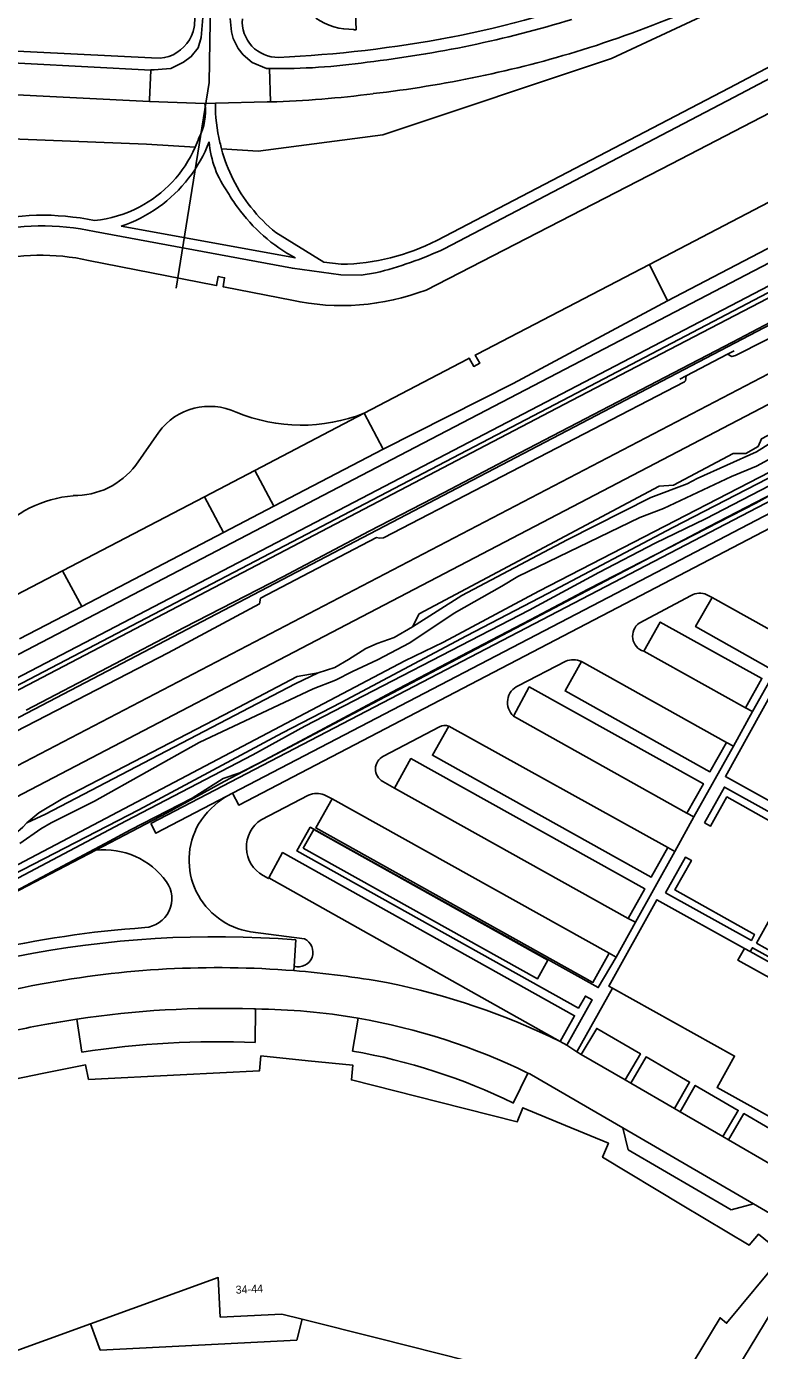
# Model space of a CAD drawing. Extents: x 194485 to 197793, y 468269 to 470822.
# Drawn here: x 196810 to 196919.9, y 469578.5 to 469777.1 of the extents above; entities that cross this region are included whole.
import ezdxf

# ---------------------------------------------------------------- set-up
doc = ezdxf.new("R2010")
doc.units = 0
for name, color, linetype in [('BGT begrenzing kruinlijn', 7, 'Continuous'), ('BGT begrenzing pand op maaiveld onder overbouw', 7, 'Continuous'), ('BGT grensvlak begroeid terreindeel', 7, 'Continuous'), ('BGT grensvlak begroeid terreindeel LR', 7, 'Continuous'), ('BGT grensvlak gebouwinstallatie plus 1', 7, 'Continuous'), ('BGT grensvlak ondersteunend waterdeel LR', 7, 'Continuous'), ('BGT grensvlak pand deel overbouw', 7, 'Continuous'), ('BGT grensvlak pand op maaiveld', 7, 'Continuous'), ('BGT grensvlak vegetatieobject', 7, 'Continuous'), ('BGT grensvlak waterdeel', 7, 'Continuous'), ('BGT grensvlak wegdeel', 7, 'Continuous'), ('BGT lijnelement kunstwerkdeel uitbreiding populatie duiker', 7, 'Continuous'), ('BGT lijnelement scheiding geluidsscherm', 7, 'Continuous'), ('BGT lijnelement scheiding hek', 7, 'Continuous'), ('BGT lijnelement scheiding muur', 7, 'Continuous'), ('BGT lijnelement scheiding walbescherming', 7, 'Continuous'), ('BGT lijnelement spoor trein', 7, 'Continuous'), ('BGT tekst huisnummerreeks', 7, 'Continuous')]:
    doc.layers.add(name, color=color, linetype=linetype)

msp = doc.modelspace()

# ---------------------------------------------------------------- linework, layer by layer
at = {"layer": 'BGT begrenzing kruinlijn'}
for p, q in [((196927.63, 469735.99), (196915.81, 469729.74)), ((196915.81, 469729.74), (196905.74, 469724.53)), ((196905.74, 469724.53), (196892.61, 469717.65)), ((196892.61, 469717.65), (196882.7, 469712.51)), ((196882.7, 469712.51), (196872.5, 469707.18)), ((196872.5, 469707.18), (196861.35, 469701.39)), ((196861.35, 469701.39), (196848.43, 469694.58)), ((196848.43, 469694.58), (196833.64, 469686.97)), ((196833.64, 469686.97), (196822.18, 469680.94)), ((196822.18, 469680.94), (196809.91, 469674.57))]:
    msp.add_line(p, q, dxfattribs=at)
for points in [[(196986.22, 469860.24), (196983.72, 469857.25), (196981.9, 469843.95), (196979.08, 469831.23), (196973.65, 469820.3), (196968.02, 469811.93), (196959.95, 469804.06), (196952, 469797.7), (196897.69, 469772.31), (196863.41, 469760.83), (196844.7, 469758.39), (196839.23, 469758.74)], [(196835.27, 469758.99), (196827.99, 469759.45), (196797.54, 469760.65)]]:
    msp.add_lwpolyline(points, dxfattribs=at)
at = {"layer": 'BGT begrenzing pand op maaiveld onder overbouw'}
msp.add_lwpolyline([(196923.19, 469635.74), (196922.21, 469633.97), (196916.65, 469637.06), (196917.63, 469638.83)], dxfattribs=at)
at = {"layer": 'BGT grensvlak begroeid terreindeel'}
for p, q in [((196906.1, 469735.96), (196925.16, 469745.91)), ((196847.08, 469705.16), (196863.48, 469713.72)), ((196839.54, 469701.23), (196847.08, 469705.16)), ((196818.26, 469690.13), (196839.54, 469701.23)), ((196818.26, 469690.13), (196808.95, 469685.28))]:
    msp.add_line(p, q, dxfattribs=at)
for points in [[(196820.36, 469653.55), (196831.07, 469659.15), (196839.63, 469663.85), (196912.31, 469702.09), (196970.63, 469732.29), (196979.65, 469736.91)], [(196863.48, 469713.72), (196882.93, 469723.57), (196906.1, 469735.96)], [(196644.51, 469562.73), (196650.33, 469566.61), (196655.06, 469569.44), (196659.53, 469571.68), (196674.85, 469579.82), (196701.16, 469594), (196743.11, 469616.34), (196784.41, 469638.64), (196866.69, 469681.95), (196872.49, 469684.74), (196886.79, 469692.39), (196935.64, 469717.59), (196950.53, 469725.6)]]:
    msp.add_lwpolyline(points, dxfattribs=at)
at = {"layer": 'BGT grensvlak begroeid terreindeel LR'}
for points in [[(196979.96, 469766.96), (196891.69, 469721.01), (196784.41, 469664.88), (196686.95, 469614.02), (196648.25, 469594.01), (196597.37, 469567.5), (196587.25, 469562.48), (196560.75, 469548.26), (196554.96, 469545.25), (196546.03, 469540.41), (196545.37, 469539.49), (196545.13, 469538.6)], [(196952.88, 469753.81), (196891.39, 469721.58), (196686.68, 469614.54), (196647.98, 469594.53), (196596.05, 469567.4), (196579.58, 469558.98), (196563.9, 469550.77), (196546.02, 469541.67), (196543.88, 469539.73), (196540.21, 469538.01), (196538.11, 469537.36), (196537.21, 469536.88), (196537.3, 469536.79)], [(196949.7, 469730.3), (196949.05, 469729.49), (196948.64, 469728.68), (196948.37, 469728.81), (196947.15, 469728.63), (196946.16, 469728.19), (196942.57, 469726.6), (196934.3, 469722.1), (196923.31, 469715.74), (196919.45, 469713.29), (196910.52, 469709.32), (196909.02, 469708.51), (196903.57, 469706.44), (196891.04, 469700.11), (196875.24, 469691.76), (196867.83, 469687.08)], [(196808.99, 469654.57), (196812.14, 469656.76), (196813.7, 469657.64), (196820.16, 469660.93), (196835.86, 469669.73), (196852.95, 469677.78), (196856.3, 469679.05), (196858.87, 469680.37), (196862.6, 469682.09), (196867.45, 469684.67), (196874.08, 469689.11), (196881.27, 469693.16), (196883.66, 469694.59), (196901.93, 469703.46), (196905.51, 469704.8), (196915.69, 469709.63), (196919.45, 469711.18), (196922.85, 469713.03)], [(196853.72, 469680.17), (196850.27, 469678.5), (196812.85, 469658.94), (196810.05, 469657.64)]]:
    msp.add_lwpolyline(points, dxfattribs=at)
at = {"layer": 'BGT grensvlak gebouwinstallatie plus 1'}
for p, q in [((196851.29, 469583.22), (196850.51, 469580.08)), ((196819.58, 469582.51), (196821.01, 469578.58)), ((196850.51, 469580.08), (196821.01, 469578.58))]:
    msp.add_line(p, q, dxfattribs=at)
for points in [[(196851.48, 469653.86), (196853.04, 469656.66), (196888.16, 469637.09), (196886.6, 469634.29), (196851.48, 469653.86)], [(196922.31, 469636.22), (196922.63, 469636.8), (196918.81, 469638.93), (196918.49, 469638.35)]]:
    msp.add_lwpolyline(points, dxfattribs=at)
at = {"layer": 'BGT grensvlak ondersteunend waterdeel LR'}
for p, q in [((196903.37, 469741.41), (196906.1, 469735.96)), ((196844.2, 469710.52), (196860.6, 469719.09)), ((196863.48, 469713.72), (196860.6, 469719.09)), ((196844.2, 469710.52), (196836.67, 469706.58)), ((196847.08, 469705.16), (196844.2, 469710.52)), ((196815.4, 469695.46), (196836.67, 469706.58)), ((196839.54, 469701.23), (196836.67, 469706.58)), ((196815.4, 469695.46), (196806.09, 469690.6)), ((196818.26, 469690.13), (196815.4, 469695.46))]:
    msp.add_line(p, q, dxfattribs=at)
at = {"layer": 'BGT grensvlak pand deel overbouw'}
for p, q in [((196917.63, 469638.83), (196918.49, 469638.35)), ((196918.49, 469638.35), (196922.31, 469636.22))]:
    msp.add_line(p, q, dxfattribs=at)
at = {"layer": 'BGT grensvlak pand op maaiveld'}
for points in [[(196859.08, 469776.68), (196859.08, 469776.6), (196859.4, 469776.61), (196859.04, 469785.64), (196854.74, 469785.47), (196854.7, 469786.41), (196847.12, 469786.1), (196847.38, 469778.91)], [(196927.94, 469657.31), (196914.77, 469664.62), (196921.99, 469677.59), (196940.87, 469667.08), (196943.49, 469671.8)], [(196917.63, 469638.83), (196904.49, 469646.14), (196897.28, 469633.19), (196897.84, 469632.87)], [(196929.1, 469615.47), (196926.48, 469610.75), (196913.52, 469617.96), (196916.15, 469622.69), (196897.84, 469632.87)], [(196805.28, 469618.64), (196812.35, 469620.06), (196818.85, 469621.36), (196819.3, 469619.18), (196833.03, 469619.87), (196844.92, 469620.47), (196845.12, 469622.7), (196852.21, 469621.99), (196858.9, 469621.33), (196858.69, 469619.1), (196871.88, 469615.78), (196883.57, 469612.84), (196884.42, 469614.92), (196890.78, 469612.28), (196897.22, 469609.6), (196896.35, 469607.5), (196908.28, 469600.33), (196918.31, 469594.3), (196919.75, 469595.99), (196923.48, 469592.9), (196914.95, 469582.61), (196913.96, 469583.43), (196900.99, 469561.94)], [(196819.58, 469582.51), (196838.72, 469589.46), (196839.03, 469583.5)], [(196851.29, 469583.22), (196848.26, 469583.97), (196839.03, 469583.5)], [(196876.12, 469576.99), (196862.66, 469580.37), (196851.29, 469583.22)], [(196805.11, 469577.25), (196806.08, 469577.6), (196819.58, 469582.51)]]:
    msp.add_lwpolyline(points, dxfattribs=at)
msp.add_arc((196858.74, 469786.11), 9.44, 235.1178, 272.0436, dxfattribs=at)
at = {"layer": 'BGT grensvlak vegetatieobject'}
msp.add_line((196954.85, 469723.38), (196828.61, 469657.57), dxfattribs=at)
msp.add_lwpolyline([(196840.02, 469661.65), (196829.38, 469656.1), (196828.61, 469657.57)], dxfattribs=at)
at = {"layer": 'BGT grensvlak waterdeel'}
for p, q in [((196819.27, 469742.02), (196838.16, 469738.31)), ((196877.54, 469727.96), (196903.37, 469741.41)), ((196849.74, 469736.04), (196839.76, 469738.02)), ((196876.08, 469727.19), (196860.6, 469719.09)), ((196826.35, 469711.3), (196829.82, 469716.26)), ((196801.77, 469643.84), (196820.36, 469653.55))]:
    msp.add_line(p, q, dxfattribs=at)
for points in [[(196839.76, 469738.02), (196839.45, 469738.08), (196839.69, 469739.43), (196838.72, 469739.62), (196838.47, 469738.25), (196838.16, 469738.31)], [(196686.72, 469584.42), (196701.77, 469592.53), (196747.27, 469616.67), (196781.64, 469635.07), (196824.93, 469657.94), (196843.92, 469667.84), (196851.73, 469672.14), (196885.33, 469689.56), (196895.77, 469695.23), (196904.26, 469699.61), (196911.8, 469703.28), (196936.56, 469716.09), (196956.04, 469726.37), (196968.68, 469732.94)], [(196958.89, 469728.8), (196906.88, 469701.94), (196888.15, 469692.06), (196875.93, 469685.71), (196857.17, 469675.72), (196848.36, 469671.18), (196826.81, 469659.61), (196807.82, 469649.79), (196787.15, 469638.95), (196754, 469621.1), (196714.6, 469600.11), (196703.24, 469593.92), (196682.45, 469582.88), (196667.63, 469574.77), (196655.39, 469568.2), (196651.39, 469565.91), (196645.75, 469562.58), (196645.72, 469562.33), (196646, 469562.25), (196650.94, 469565.23), (196672.12, 469576.39), (196686.72, 469584.42)], [(196877.54, 469727.96), (196877.25, 469727.81), (196877.93, 469726.59), (196877.03, 469726.11), (196876.36, 469727.34), (196876.08, 469727.19)]]:
    msp.add_lwpolyline(points, dxfattribs=at)
for centre, radius, start, end in [((196812.25, 469711.13), 31.67, 77.1834, 105.4266), ((196857.21, 469770.95), 35.7, 257.9232, 290.7881), ((196837.45, 469710.66), 9.47, 65.1215, 143.6746), ((196851.2, 469743.01), 25.7, 247.6537, 291.4495), ((196817.16, 469718.26), 11.52, 269.1095, 322.8998), ((196818.75, 469688.08), 18.73, 95.4369, 136.8735), ((196821.63, 469642.15), 11.47, 35.6031, 96.3666), ((196827.42, 469646.3), 4.35, 273.9535, 35.6065), ((196838.38, 469488.22), 154.1, 93.9664, 102.971)]:
    msp.add_arc(centre, radius, start, end, dxfattribs=at)
at = {"layer": 'BGT grensvlak wegdeel'}
for p, q in [((196719.29, 469777.93), (196828.71, 469772.39)), ((196845.96, 469770.78), (196846.43, 469770.79)), ((196846.43, 469770.79), (196846.54, 469765.79)), ((196828.43, 469765.86), (196799.05, 469767.35)), ((196836.73, 469765.54), (196828.43, 469765.86)), ((196838.32, 469765.62), (196836.73, 469765.54)), ((196838.32, 469765.62), (196846.07, 469765.78)), ((196846.07, 469765.78), (196846.54, 469765.79)), ((196850.29, 469742.38), (196824.19, 469747.16)), ((196909.64, 469691.77), (196901.83, 469687.61)), ((196912.79, 469691.48), (196911.98, 469691.88)), ((196923.64, 469685.42), (196912.79, 469691.48)), ((196924.7, 469684.82), (196918.83, 469674.34)), ((196917.77, 469674.91), (196902.52, 469683.4)), ((196883.71, 469678.22), (196890.82, 469681.93)), ((196914.92, 469669.72), (196893.19, 469681.88)), ((196915.97, 469669.18), (196918.83, 469674.34)), ((196917.77, 469674.91), (196918.83, 469674.34)), ((196883, 469673.68), (196909, 469659.11)), ((196871.92, 469672.05), (196863.51, 469667.65)), ((196906.12, 469653.97), (196873.29, 469672.18)), ((196910.04, 469658.54), (196915.97, 469669.18)), ((196914.92, 469669.72), (196915.97, 469669.18)), ((196863.42, 469663.85), (196865.14, 469662.86)), ((196900.21, 469643.33), (196865.14, 469662.86)), ((196840.02, 469661.65), (196840.88, 469662.1)), ((196852.28, 469661.81), (196845.17, 469658.13)), ((196855.83, 469661.27), (196854.62, 469661.85)), ((196855.83, 469661.27), (196897.34, 469638.14)), ((196910.04, 469658.54), (196907.2, 469653.35)), ((196910.04, 469658.54), (196909, 469659.11)), ((196907.2, 469653.35), (196901.27, 469642.78)), ((196907.2, 469653.35), (196906.12, 469653.97)), ((196889.99, 469624.85), (196846.3, 469649.41)), ((196901.27, 469642.78), (196898.39, 469637.54)), ((196900.21, 469643.33), (196901.27, 469642.78)), ((196851.65, 469640.25), (196843.57, 469641.34)), ((196850.1, 469636.17), (196850.38, 469640.1)), ((196898.39, 469637.54), (196897.34, 469638.14)), ((196850.05, 469635.5), (196850.1, 469636.17)), ((196897.84, 469632.87), (196892.5, 469623.31)), ((196844.31, 469629.75), (196844.06, 469629.75)), ((196844.31, 469629.75), (196844.27, 469624.74)), ((196817.52, 469628.23), (196818.27, 469623.29)), ((196859.7, 469628.37), (196858.85, 469623.44)), ((196889.99, 469624.85), (196890.99, 469624.31)), ((196890.99, 469624.31), (196892.5, 469623.31)), ((196893.16, 469622.93), (196892.5, 469623.31)), ((196893.16, 469622.93), (196899.72, 469619.12)), ((196882.97, 469615.64), (196885.17, 469620.13)), ((196899.37, 469611.91), (196885.71, 469619.86)), ((196900.58, 469618.64), (196899.72, 469619.12)), ((196900.58, 469618.64), (196907.13, 469614.83)), ((196907.99, 469614.33), (196907.13, 469614.83)), ((196907.99, 469614.33), (196914.37, 469610.62)), ((196900.2, 469608.63), (196899.37, 469611.91)), ((196918.96, 469600.5), (196899.37, 469611.91)), ((196915.24, 469610.11), (196914.37, 469610.62)), ((196915.24, 469610.11), (196921.77, 469606.34)), ((196900.2, 469608.63), (196915.65, 469599.63)), ((196915.65, 469599.63), (196918.96, 469600.5)), ((196921.36, 469599.1), (196918.96, 469600.5))]:
    msp.add_line(p, q, dxfattribs=at)
for points in [[(196953.09, 469787.83), (196915.39, 469767.9), (196871.51, 469744.99)], [(196953.8, 469786.45), (196916.1, 469766.51), (196872.61, 469743.76)], [(196581.06, 469564.02), (196628.93, 469589.1), (196708.41, 469630.55), (196783.69, 469669.84), (196865.92, 469712.74), (196945.04, 469754.02), (196993.41, 469779.41)], [(196828.71, 469772.39), (196830.01, 469772.33), (196830.68, 469772.43), (196831.33, 469772.61), (196831.95, 469772.86), (196832.54, 469773.19), (196833.09, 469773.58), (196833.59, 469774.04), (196834.03, 469774.55), (196834.41, 469775.11), (196834.72, 469775.71), (196834.96, 469776.34), (196835.12, 469776.99), (196835.16, 469777.27), (196835.2, 469778.41)], [(196836.4, 469778.43), (196836.17, 469775.45), (196835.74, 469773.92), (196834.69, 469772.6), (196833.53, 469771.75), (196831.63, 469770.8), (196830.31, 469770.7), (196829.12, 469770.59)], [(196840.54, 469778.29), (196840.72, 469776.32), (196840.98, 469775.32), (196841.72, 469773.78), (196842.48, 469772.84), (196843.82, 469771.68), (196845.96, 469770.78)], [(196582.42, 469561.39), (196630.38, 469586.53), (196710, 469627.96), (196817.52, 469684.06), (196946.66, 469751.43), (196993.83, 469776.07)], [(196828.63, 469770.56), (196781.32, 469773.03), (196781.31, 469773.03)], [(196828.63, 469770.56), (196828.4, 469766.08), (196828.43, 469765.86)], [(196828.63, 469770.56), (196828.64, 469770.61), (196829.12, 469770.59)], [(196862.32, 469740.16), (196860.17, 469739.82), (196857.13, 469739.88), (196849.86, 469740.85), (196820.16, 469746.35)], [(196857.18, 469741.44), (196854.57, 469741.76), (196847.37, 469746.2)], [(196806.82, 469670.58), (196831.2, 469683.17), (196844.91, 469690.49), (196845.05, 469691.36), (196851.38, 469694.65), (196862.44, 469700.48), (196862.91, 469700.38), (196863.5, 469700.41), (196908.62, 469723.79), (196908.78, 469723.98), (196908.88, 469724.7), (196915.08, 469727.96), (196915.75, 469727.59), (196916.3, 469727.76), (196933.88, 469736.65)], [(196972.12, 469728.33), (196910.11, 469695.94), (196841.81, 469660.33), (196840.88, 469662.1)], [(196840.88, 469662.1), (196909.19, 469697.71), (196955.61, 469721.96)], [(196904.84, 469708.14), (196906.98, 469708.3), (196915.91, 469713.07), (196917.81, 469713.07), (196919.68, 469714.1), (196920.16, 469715.28), (196928.04, 469719.4)], [(196904.84, 469708.14), (196868.86, 469689.01), (196867.83, 469687.08)], [(196923.64, 469685.42), (196921.16, 469680.97), (196910.3, 469687.11), (196912.79, 469691.48)], [(196853.72, 469680.17), (196856.19, 469680.98), (196858.25, 469682.15), (196860.86, 469683.79), (196862.57, 469684.54), (196865.12, 469685.47), (196867.83, 469687.08)], [(196917.77, 469674.91), (196920.24, 469679.32), (196905.01, 469687.78), (196902.52, 469683.4)], [(196853.72, 469680.17), (196850.55, 469679.62), (196840.79, 469674.47), (196815.43, 469661.32), (196811.85, 469659.18), (196810.05, 469657.64)], [(196914.92, 469669.72), (196912.45, 469665.32), (196890.72, 469677.44), (196893.19, 469681.88)], [(196909, 469659.11), (196911.46, 469663.52), (196885.36, 469678.04), (196883, 469673.68)], [(196906.12, 469653.97), (196903.66, 469649.53), (196870.83, 469667.79), (196873.29, 469672.18)], [(196900.21, 469643.33), (196902.68, 469647.78), (196867.61, 469667.3), (196865.14, 469662.86)], [(196911.62, 469657.66), (196912.53, 469657.16), (196914.99, 469661.54), (196926.89, 469654.86), (196927.45, 469655.92), (196914.61, 469663.03), (196911.62, 469657.66)], [(196897.34, 469638.14), (196894.91, 469633.72), (196853.36, 469656.89), (196855.83, 469661.27)], [(196810.05, 469657.64), (196809.43, 469657), (196808.3, 469656.02), (196806.88, 469655.44)], [(196890.99, 469624.31), (196894.78, 469631.14), (196893.77, 469631.69), (196892.74, 469629.89), (196850.53, 469653.45), (196852.53, 469657.01), (196895.71, 469632.95), (196898.39, 469637.54)], [(196919.44, 469639.61), (196923.19, 469637.52), (196926.25, 469643.03), (196932.02, 469653.35), (196928.24, 469655.48), (196919.44, 469639.61)], [(196889.99, 469624.85), (196892.15, 469628.73), (196848.37, 469653.19), (196846.3, 469649.41)], [(196905.81, 469647.16), (196908.77, 469652.5), (196909.67, 469652.02), (196907.21, 469647.59), (196919.12, 469640.94), (196918.66, 469640.04), (196905.81, 469647.16)], [(196845.47, 469649.77), (196846.24, 469649.31), (196846.3, 469649.41)], [(196899.72, 469619.12), (196902.02, 469623.03), (196895.47, 469626.84), (196893.16, 469622.93)], [(196907.13, 469614.83), (196909.41, 469618.78), (196902.88, 469622.55), (196900.58, 469618.64)], [(196885.71, 469619.86), (196885.44, 469620), (196885.17, 469620.13)], [(196914.37, 469610.62), (196916.69, 469614.54), (196910.24, 469618.28), (196907.99, 469614.33)], [(196921.77, 469606.34), (196924.05, 469610.28), (196917.54, 469614.05), (196915.24, 469610.11)], [(196923.92, 469588.01), (196910.88, 469566.46), (196910.65, 469566.1)]]:
    msp.add_lwpolyline(points, dxfattribs=at)
for centre, radius, start, end in [((196839.55, 469947.06), 174.92, 281.2351, 289.7168), ((196839.33, 469944.76), 179.48, 287.5013, 293.219), ((196847.68, 469777.82), 5.35, 175.4568, 270.8585), ((196841.14, 469943.58), 172.98, 276.6121, 287.0172), ((196839.42, 469956.1), 183.82, 272.6006, 280.7237), ((196841.85, 469941.18), 175.31, 276.5892, 287.0655), ((196847.58, 469865.3), 94.52, 269.2993, 278.1947), ((196860.41, 469765.12), 22.1, 178.6982, 194.1946), ((196841.5, 469926.36), 160.65, 271.7958, 277.319), ((196828.33, 469764.37), 8.48, 332.2899, 7.8658), ((196817.31, 469767.52), 21.49, 305.4024, 338.9884), ((196818.18, 469766.49), 18.67, 336.2965, 341.0491), ((196852.34, 469761.01), 15.02, 184.5692, 216.0105), ((196862.5, 469765), 24.1, 192.718, 195.074), ((196818.29, 469766.45), 18.55, 297.5262, 336.2794), ((196862.63, 469765.03), 24.24, 195.0539, 218.3278), ((196862.43, 469765.07), 25.71, 210.0892, 215.8846), ((196818.28, 469766.47), 18.57, 275.9205, 297.5174), ((196817.31, 469767.5), 21.48, 288.6915, 305.415), ((196862.6, 469765.17), 25.9, 215.8478, 241.603), ((196862.73, 469765.11), 24.36, 218.3366, 230.9198), ((196812.39, 469710.75), 38.05, 78.1619, 130.6359), ((196812.3, 469710.83), 36.38, 77.5218, 130.5781), ((196856.7, 469774.05), 32.61, 270.8427, 297.0077), ((196848.08, 469797.32), 58.92, 283.9907, 294.6078), ((196910.91, 469689.6), 2.51, 64.9332, 120.3632), ((196903.25, 469685.68), 2.4, 126.3269, 252.1918), ((196891.95, 469678.7), 3.42, 68.6501, 109.2227), ((196884.84, 469675.72), 2.75, 114.2347, 227.9016), ((196872.74, 469670.57), 1.7, 71.1796, 119.0587), ((196864.44, 469665.73), 2.14, 115.8304, 241.3973), ((196846.59, 469650.76), 12.72, 121.104, 148.1046), ((196853.49, 469659.03), 3.04, 68.1413, 113.5689), ((196845.25, 469652.09), 10.89, 150.3099, 261.1246), ((196847.8, 469654.04), 4.86, 122.6543, 241.4414), ((196838.37, 469488.26), 152.32, 85.4779, 117.1881), ((196850.74, 469638.26), 2.19, 252.9047, 65.676), ((196838.71, 469492.54), 143.41, 85.4613, 100.722), ((196838.67, 469492.3), 143.65, 79.8548, 85.4535), ((196839.45, 469484.91), 151.05, 100.4598, 116.9674), ((196843.24, 469530.12), 105.64, 63.7327, 78.6815), ((196838.99, 469485.87), 143.97, 87.9844, 98.5768), ((196843.53, 469534.82), 94.93, 80.1967, 89.532), ((196838.44, 469488.48), 141.3, 100.4907, 104.0714), ((196838.84, 469486.76), 143.06, 98.5684, 100.5223), ((196843.53, 469534.83), 94.92, 63.9816, 80.1923), ((196839, 469485.83), 139.01, 87.8264, 98.5753), ((196843.53, 469534.82), 89.93, 63.9823, 80.1911)]:
    msp.add_arc(centre, radius, start, end, dxfattribs=at)
at = {"layer": 'BGT lijnelement kunstwerkdeel uitbreiding populatie duiker'}
msp.add_lwpolyline([(196832.41, 469737.86), (196837.35, 469768.72), (196838.05, 469811.27), (196838.54, 469863.03), (196827.03, 469865.81), (196824.76, 469927.57), (196819.01, 469979.68), (196798, 470036.62), (196785.58, 470068.03), (196767.12, 470101.33), (196750.66, 470117.93), (196729.24, 470128.85), (196695.59, 470129.44), (196659.39, 470111.29), (196639.34, 470135.94), (196615.52, 470166.4), (196601.93, 470185.25)], dxfattribs=at)
at = {"layer": 'BGT lijnelement scheiding geluidsscherm'}
msp.add_lwpolyline([(196548.44, 469537.91), (196548.54, 469537.97), (196797.92, 469667.8), (196999.41, 469773.14)], dxfattribs=at)
at = {"layer": 'BGT lijnelement scheiding hek'}
for points in [[(196537.21, 469536.88), (196538.11, 469537.36), (196540.21, 469538.01), (196543.88, 469539.73), (196546.02, 469541.67), (196563.9, 469550.77), (196579.58, 469558.98), (196596.05, 469567.4), (196647.98, 469594.53), (196686.68, 469614.54), (196891.39, 469721.58), (196952.88, 469753.81)], [(196799.54, 469642.77), (196821.77, 469654.54), (196825.59, 469656.63), (196834.84, 469661.35), (196839.45, 469664.29), (196841.96, 469665.16), (196844.93, 469666.66), (196851.77, 469670.29), (196864.74, 469677.27), (196876.19, 469683.24), (196885.6, 469688.16), (196894.18, 469692.72), (196906.41, 469698.94), (196919.34, 469705.61), (196928.45, 469710.65)]]:
    msp.add_lwpolyline(points, dxfattribs=at)
at = {"layer": 'BGT lijnelement scheiding muur'}
for p, q in [((196862.44, 469700.48), (196851.38, 469694.65)), ((196851.38, 469694.65), (196845.05, 469691.36))]:
    msp.add_line(p, q, dxfattribs=at)
msp.add_lwpolyline([(196907.92, 469724.19), (196908.88, 469724.7), (196915.08, 469727.96), (196916.07, 469728.48)], dxfattribs=at)
at = {"layer": 'BGT lijnelement scheiding walbescherming'}
msp.add_line((196903.37, 469741.41), (196922.44, 469751.35), dxfattribs=at)
msp.add_lwpolyline([(196962.86, 469786.69), (196952.36, 469780.18), (196906.7, 469756.5), (196869.88, 469737.57)], dxfattribs=at)
at = {"layer": 'BGT lijnelement spoor trein'}
for points in [[(196547.86, 469530.06), (196555.99, 469534.29), (196803.92, 469663.8), (197009.76, 469771.19)], [(196553.58, 469528.46), (196557.87, 469530.69), (197009.13, 469766.33)]]:
    msp.add_lwpolyline(points, dxfattribs=at)

# ---------------------------------------------------------------- texts
at = {"layer": 'BGT tekst huisnummerreeks'}
msp.add_text('34-44', height=1.2, rotation=2.9, dxfattribs=at).set_placement((196841.37, 469587.03))

doc.saveas('drawing.dxf')
